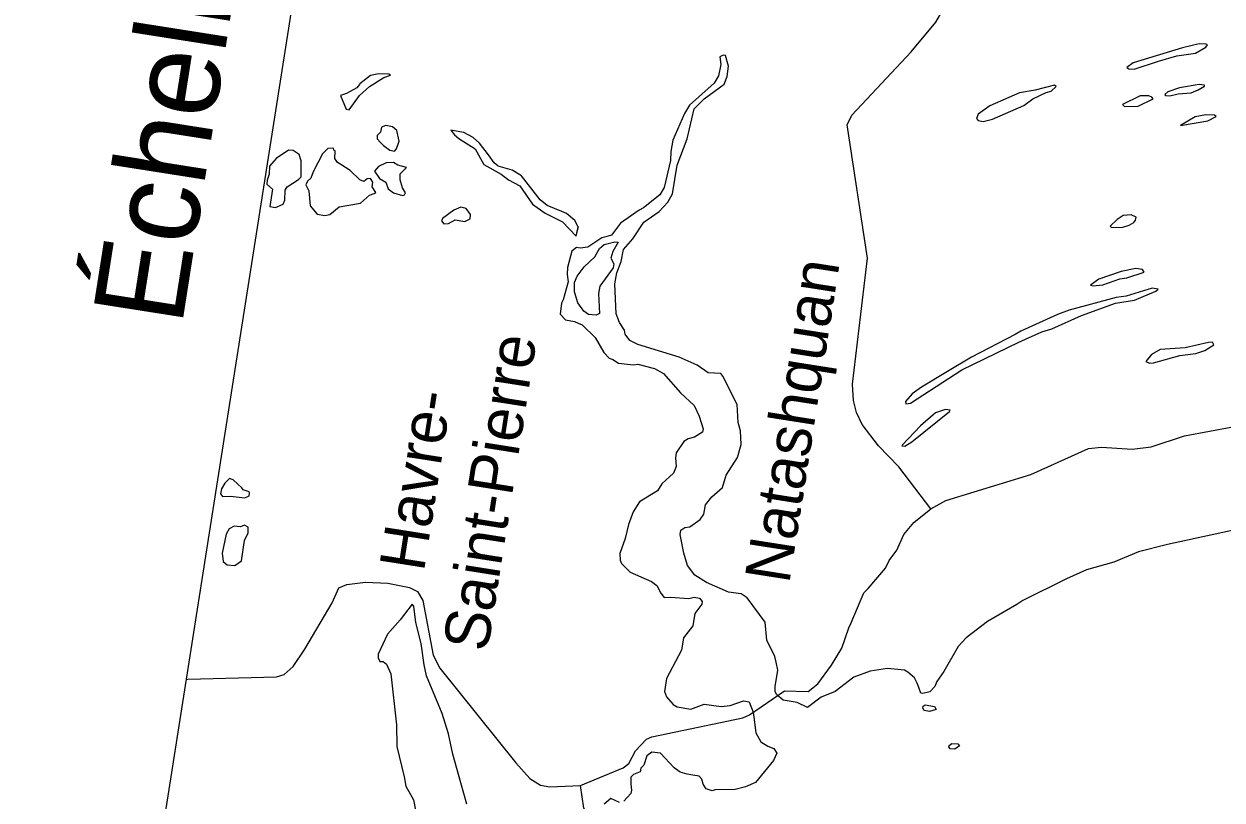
# Model space of a CAD drawing. Extents: x 282461 to 284471, y 5554090 to 5557646.
# Drawn here: x 283296.7 to 283402.9, y 5557239.6 to 5557308.4 of the extents above; entities that cross this region are included whole.
import ezdxf

# ---------------------------------------------------------------- set-up
doc = ezdxf.new("R2010")
doc.units = 0
doc.layers.add('Niveau 63', color=7, linetype='Continuous')

msp = doc.modelspace()

# ---------------------------------------------------------------- linework, layer by layer
at = {"layer": 'Niveau 63'}
for p, q in [((283345.69, 5557289.58), (283345.88, 5557290.42)), ((283373.42, 5557260.83), (283374.1, 5557261.76)), ((283369.84, 5557254.86), (283370.05, 5557255.31)), ((283375.95, 5557249.89), (283375.92, 5557249.98)), ((283361.04, 5557247.18), (283364.16, 5557249.29)), ((283360.44, 5557246.9), (283361.04, 5557247.18))]:
    msp.add_line(p, q, dxfattribs=at)
for points in [[(283533.82, 5557121.7), (283583.55, 5557437.81), (283346.46, 5557475.1), (283296.74, 5557158.99)], [(283395.15, 5557304.39), (283397.3, 5557305.08), (283398.92, 5557305.55), (283400.58, 5557305.78), (283401.48, 5557306.33), (283401.65, 5557306.52), (283401.52, 5557306.58), (283400.9, 5557306.61), (283399.42, 5557306.27), (283395.05, 5557304.93), (283394.5, 5557304.52), (283394.67, 5557304.41)], [(283328.64, 5557303.64), (283329.22, 5557303.83), (283329.08, 5557303.94), (283328.17, 5557303.95), (283327.45, 5557303.8), (283326.5, 5557303.09), (283326.47, 5557303.01), (283326.25, 5557302.71), (283325.32, 5557302.22), (283324.8, 5557302.05), (283325.3, 5557300.83), (283325.56, 5557300.78), (283326.48, 5557302.04), (283327.36, 5557302.85)], [(283382.58, 5557299.94), (283385.36, 5557301.15), (283386.17, 5557301.74), (283387.34, 5557302.3), (283387.78, 5557302.43), (283388.24, 5557302.85), (283388.09, 5557302.96), (283386.38, 5557302.52), (283384.99, 5557302.29), (283382.36, 5557301.13), (283381.32, 5557300.39), (283381.17, 5557300.01), (283381.3, 5557299.82), (283381.75, 5557299.74)], [(283400.89, 5557303.02), (283399.15, 5557302.73), (283398.14, 5557302.37), (283397.85, 5557302.14), (283397.91, 5557302.04), (283398.31, 5557302), (283399.05, 5557302.18), (283400.2, 5557302.27), (283400.8, 5557302.53), (283401.38, 5557302.87), (283401.39, 5557302.97)], [(283395.51, 5557301.11), (283396.82, 5557301.74), (283396.72, 5557301.89), (283396.44, 5557302.02), (283395.67, 5557302.02), (283394.11, 5557301.24), (283394.27, 5557301.06)], [(283400.54, 5557300.16), (283399.25, 5557299.39), (283401.66, 5557299.79), (283402.4, 5557300.19), (283402.27, 5557300.29), (283401.49, 5557300.33)], [(283329.58, 5557297.12), (283329.77, 5557297.31), (283329.98, 5557297.99), (283329.79, 5557298.95), (283329.41, 5557299.28), (283328.8, 5557299.39), (283328.43, 5557299.25), (283328.35, 5557298.8), (283328.05, 5557298.51), (283328.05, 5557298.19), (283328.33, 5557297.89), (283328.6, 5557297.6), (283329.18, 5557297.19)], [(283336.56, 5557298.32), (283335.72, 5557298.76), (283335.38, 5557298.83), (283334.56, 5557298.98), (283334.91, 5557298.55), (283335.28, 5557298.24), (283336.74, 5557297.31), (283337.49, 5557295.93), (283339.02, 5557295.06), (283339.68, 5557294.57), (283340.69, 5557294.04), (283341.82, 5557292.42), (283342.92, 5557291.62), (283344.47, 5557290.85), (283345.69, 5557289.58), (283345.87, 5557290.42), (283345.56, 5557290.96), (283344.82, 5557291.58), (283344.4, 5557291.76), (283343.12, 5557292.3), (283342.5, 5557292.81), (283340.84, 5557294.91), (283340.02, 5557295.43), (283338.76, 5557295.79), (283338.41, 5557296.07), (283337.91, 5557296.79), (283337.11, 5557297.81)], [(283327.35, 5557293.21), (283327.79, 5557293.35), (283327.93, 5557293.45), (283327.59, 5557293.96), (283327.67, 5557294.37), (283327.45, 5557294.69), (283327.17, 5557294.66), (283326.86, 5557294.43), (283326.52, 5557294.57), (283325.65, 5557295.4), (283324.81, 5557295.93), (283324.54, 5557296.11), (283324.3, 5557296.45), (283324.31, 5557297.14), (283324.2, 5557297.19), (283324.17, 5557297.37), (283323.68, 5557297.34), (283323.21, 5557296.88), (283322.38, 5557295.27), (283322.17, 5557294.72), (283321.87, 5557294.46), (283321.73, 5557294.12), (283321.98, 5557293.6), (283322.11, 5557292.27), (283322.71, 5557291.54), (283323.39, 5557291.41), (283323.84, 5557291.49), (283324.67, 5557292.18), (283326.58, 5557292.51)], [(283318.26, 5557294.19), (283318.77, 5557293.74), (283318.54, 5557292.21), (283319.03, 5557292.13), (283319.72, 5557292.41), (283319.86, 5557292.76), (283319.88, 5557293.66), (283320.07, 5557293.94), (283321.06, 5557294.61), (283321.3, 5557294.84), (283321.31, 5557296.25), (283321.12, 5557296.8), (283320.59, 5557297.18), (283320.18, 5557297.19), (283319.1, 5557296.47), (283318.5, 5557295.78), (283318.48, 5557295.07), (283318.29, 5557294.53)], [(283330.29, 5557293.19), (283330.46, 5557293.24), (283330.56, 5557293.43), (283330.3, 5557293.86), (283330.08, 5557294.57), (283330.09, 5557295.11), (283330.63, 5557295.67), (283329.86, 5557295.87), (283329.5, 5557296.1), (283328.84, 5557296.07), (283328.16, 5557295.74), (283327.8, 5557295.34), (283328.24, 5557294.68), (283328.82, 5557294.37), (283329.02, 5557293.78), (283329.5, 5557293.42)], [(283335.45, 5557292.14), (283334.84, 5557291.88), (283333.82, 5557291.15), (283333.74, 5557290.94), (283333.94, 5557290.67), (283334.37, 5557290.7), (283334.97, 5557291.02), (283335.82, 5557290.87), (283336.3, 5557291.11), (283336.33, 5557291.49), (283335.94, 5557292.03)], [(283394.04, 5557290.36), (283394.71, 5557290.55), (283395.11, 5557290.8), (283395.27, 5557291), (283395.33, 5557291.27), (283394.87, 5557291.47), (283394.18, 5557291.41), (283393.63, 5557291.06), (283393, 5557290.46), (283393.11, 5557290.38)], [(283347.78, 5557285.15), (283347.66, 5557284.49), (283347.74, 5557282.73), (283347.44, 5557282.59), (283346.78, 5557282.64), (283346.36, 5557282.94), (283345.83, 5557283.66), (283345.52, 5557284.65), (283345.52, 5557285.48), (283345.77, 5557286.03), (283346.4, 5557286.85), (283347.35, 5557287.74), (283347.75, 5557288.5), (283348.16, 5557288.85), (283349.12, 5557289.09), (283349.41, 5557289.04), (283348.92, 5557288.23), (283348.76, 5557287.63), (283349.01, 5557287.14), (283348.95, 5557286.78)], [(283392.35, 5557285.26), (283393.86, 5557285.8), (283394.5, 5557285.89), (283396.02, 5557286.39), (283395.88, 5557286.62), (283395.28, 5557286.72), (283393.98, 5557286.45), (283392, 5557285.76), (283391.28, 5557285.25), (283391.47, 5557285.18)], [(283374.86, 5557274.94), (283374.89, 5557274.73), (283375.32, 5557274.78), (283379.88, 5557277.73), (283384.92, 5557280.19), (283386.96, 5557281.1), (283387.85, 5557281.36), (283390.48, 5557282.56), (283393.48, 5557283.63), (283395.17, 5557283.91), (283397.06, 5557284.7), (283397.28, 5557284.87), (283396.75, 5557284.96), (283394.44, 5557284.27), (283393.56, 5557284.13), (283389.38, 5557283.02), (283388.36, 5557282.64), (283385.09, 5557281.16), (283384.59, 5557280.86), (283380.72, 5557278.87), (283378.61, 5557277.58), (283376.28, 5557276.19), (283375.47, 5557275.61)], [(283399.18, 5557279), (283400.62, 5557279.17), (283401.4, 5557279.46), (283402.19, 5557279.95), (283402.08, 5557280.18), (283401.72, 5557280.17), (283399.66, 5557279.69), (283397.44, 5557279.53), (283396.67, 5557279.08), (283396.17, 5557278.48), (283396.49, 5557278.34), (283396.86, 5557278.36)], [(283376.2, 5557272.77), (283374.57, 5557271.07), (283374.56, 5557270.99), (283374.8, 5557270.96), (283375.42, 5557271.36), (283378.76, 5557274.05), (283378.82, 5557274.15), (283378.43, 5557274.22), (283377.52, 5557273.92)], [(283314.54, 5557267.69), (283314.25, 5557267.18), (283314.17, 5557266.74), (283314.33, 5557266.51), (283315.03, 5557266.53), (283316.32, 5557266.38), (283316.7, 5557266.58), (283316.74, 5557266.82), (283316.69, 5557266.93), (283316.17, 5557267.1), (283316.05, 5557267.28), (283315.29, 5557267.99), (283314.96, 5557268.11)], [(283316.28, 5557262.61), (283316.6, 5557263.28), (283316.61, 5557263.79), (283316.28, 5557263.97), (283315.93, 5557263.83), (283315.37, 5557263.88), (283314.92, 5557263.64), (283314.67, 5557263.18), (283314.31, 5557261.48), (283314.4, 5557260.75), (283314.76, 5557260.46), (283315.44, 5557260.4), (283316.02, 5557260.8)], [(283376.61, 5557248.05), (283377.44, 5557247.9), (283377.58, 5557247.64), (283376.99, 5557247.46), (283376.52, 5557247.56), (283376.4, 5557247.76), (283376.43, 5557247.92)], [(283378.74, 5557244.46), (283378.99, 5557244.62), (283379.5, 5557244.61), (283379.66, 5557244.41), (283379.25, 5557244.12), (283378.82, 5557244.16), (283378.72, 5557244.32)]]:
    msp.add_lwpolyline(points, close=True, dxfattribs=at)
for points in [[(283377.11, 5557265.43), (283374.29, 5557269.13), (283372.47, 5557271.01), (283371.02, 5557272.9), (283370.52, 5557273.94), (283370.26, 5557275.03), (283370.17, 5557276.46), (283371.51, 5557287.62), (283369.71, 5557299.44), (283370.11, 5557300.31), (283375.37, 5557305.91), (283377.55, 5557308.53), (283379.48, 5557311.87), (283381.94, 5557319.76), (283382.46, 5557322.43), (283383.01, 5557328.17), (283382.56, 5557331.58)], [(283359.96, 5557274.67), (283358.68, 5557277.18), (283358.49, 5557277.41), (283357.39, 5557277.46), (283356.4, 5557278.16), (283354.82, 5557278.87), (283351.15, 5557279.99), (283350.44, 5557280.34), (283350.03, 5557280.9), (283349.98, 5557281.24), (283349.51, 5557281.93), (283349.22, 5557282.71), (283349.11, 5557285.35), (283349.29, 5557286.33), (283349.68, 5557287.33), (283349.89, 5557288.41), (283350.09, 5557288.63), (283350.7, 5557289.34), (283351.67, 5557290.81), (283353.05, 5557291.77), (283353.8, 5557292.6), (283354.22, 5557293.32), (283354.63, 5557295.87), (283355.51, 5557298.21), (283356.15, 5557300.86), (283357.02, 5557301.76), (283358.79, 5557303.05), (283359.07, 5557303.72), (283359.17, 5557304.63), (283358.92, 5557305.59), (283358.7, 5557305.63), (283358.42, 5557305.48), (283358.49, 5557304.79), (283358.29, 5557303.78), (283357.91, 5557303.13), (283355.72, 5557301.19), (283355.28, 5557300.45), (283354.24, 5557298.08), (283354.07, 5557297.07), (283354.05, 5557296.27), (283353.49, 5557293.9), (283353.1, 5557293.24), (283351.66, 5557292.08), (283351.27, 5557291.87), (283349.61, 5557290.73), (283348.81, 5557289.67), (283348.31, 5557289.51), (283347.97, 5557289.42), (283346.71, 5557288.6), (283346.05, 5557288.51), (283345.7, 5557288.58), (283345.31, 5557288.25), (283344.91, 5557286.79), (283344.87, 5557286.19), (283344.96, 5557285.52), (283344.52, 5557283.94), (283344.38, 5557283.63), (283344.25, 5557282.68), (283344.73, 5557282.17), (283345.54, 5557282.02), (283345.86, 5557281.88), (283346.2, 5557281.73), (283347.37, 5557280.6), (283348.12, 5557279.27), (283348.6, 5557278.78), (283348.92, 5557278.64), (283349.42, 5557278.33), (283350.77, 5557278.17), (283351.15, 5557278.25), (283352.62, 5557277.84), (283353.41, 5557277.4), (283354.92, 5557275.7), (283356.14, 5557274.56), (283356.58, 5557273.64), (283356.93, 5557272.5), (283356.88, 5557272.22), (283356.17, 5557271.78), (283355.61, 5557271.62), (283355.23, 5557271.38), (283354.56, 5557270.38), (283354.49, 5557269.95), (283354.55, 5557269.17), (283354.32, 5557268.58), (283353.28, 5557267.63), (283352.88, 5557267.02), (283351.29, 5557266.05), (283350.73, 5557265.15), (283350.31, 5557264.03), (283350.02, 5557262.79), (283349.54, 5557261.46), (283349.58, 5557260.87), (283349.69, 5557260.58), (283350.46, 5557259.82), (283352.37, 5557258.97), (283352.82, 5557258.64), (283353.19, 5557257.94), (283353.48, 5557257.55), (283354.05, 5557257.6), (283355.68, 5557257.46), (283356.13, 5557257.59), (283356.6, 5557257.51)], [(283377.11, 5557265.43), (283378.46, 5557266.17), (283385.98, 5557268.47), (283391.1, 5557270.75), (283392.24, 5557270.87), (283394.97, 5557270.71), (283396.66, 5557270.92), (283399.61, 5557271.89), (283417.33, 5557275.18), (283423.08, 5557274.97), (283436.49, 5557275.86), (283440.65, 5557275.28), (283443.83, 5557275.36), (283447.4, 5557274.52), (283449.73, 5557274.58), (283452.71, 5557273.62), (283460.39, 5557272.05), (283468.11, 5557270.76), (283475.67, 5557268.7), (283479.36, 5557267.17), (283484.25, 5557264.61), (283486.35, 5557264.14)], [(283404.78, 5557263.72), (283398.1, 5557262.25), (283395.53, 5557261.61), (283393.35, 5557260.7), (283390.91, 5557260.01), (283389.13, 5557259.23), (283385.27, 5557257.3), (283384.74, 5557256.95), (283382.14, 5557255.45), (283380.25, 5557253.98), (283379.53, 5557253.22), (283378.26, 5557251.02), (283377.64, 5557250.12), (283377.47, 5557249.67), (283377.02, 5557249.19), (283376.41, 5557249.06), (283376.23, 5557249.1), (283375.95, 5557249.9), (283375.92, 5557249.98), (283375.66, 5557250.45), (283375.07, 5557250.95), (283374.77, 5557251.12), (283373.29, 5557251.26), (283371.73, 5557251.03), (283370.29, 5557250.5), (283368.64, 5557249.23), (283367.41, 5557248.73), (283366.19, 5557247.83), (283365.26, 5557248.26), (283364.04, 5557248.48), (283363.48, 5557248.94), (283363.31, 5557249.19), (283363.31, 5557249.68), (283363.57, 5557251.13), (283363.41, 5557251.84), (283363.29, 5557252.32), (283362.58, 5557253.77), (283362.42, 5557255.39), (283360.84, 5557257.54), (283360.3, 5557257.9), (283359.19, 5557258.02), (283357.23, 5557258.88), (283356.19, 5557259.55), (283355.56, 5557260.39), (283355.23, 5557261.49), (283354.91, 5557263.13), (283354.96, 5557263.53), (283355.3, 5557263.77), (283355.75, 5557263.83), (283356.68, 5557264.46), (283356.99, 5557264.95), (283357.16, 5557265.77), (283357.71, 5557266.49), (283358.65, 5557267.3), (283358.98, 5557268.4), (283359.98, 5557269.98), (283360.32, 5557271.13), (283360.26, 5557272.34), (283360.04, 5557273.08), (283359.96, 5557274.67)], [(283374.1, 5557261.76), (283374.73, 5557263.14), (283375.61, 5557264.22), (283377.11, 5557265.43)], [(283371.57, 5557258.37), (283373.1, 5557260.17), (283373.42, 5557260.83)], [(283311.1, 5557250.29), (283311.25, 5557250.34), (283319.11, 5557250.52), (283319.8, 5557250.75), (283320.59, 5557251.44), (283321.62, 5557252.98), (283324.06, 5557257.1), (283324.64, 5557258.42), (283325.36, 5557258.7), (283327.02, 5557258.91), (283329, 5557258.84), (283330.92, 5557258.46), (283331.61, 5557258.09), (283332.08, 5557257.3), (283333.02, 5557252.44), (283333.61, 5557251.29), (283340.32, 5557242.91), (283341.56, 5557241.53), (283342.51, 5557240.93), (283343.36, 5557240.78), (283346.06, 5557240.89)], [(283370.05, 5557255.31), (283371.19, 5557257.98), (283371.57, 5557258.37)], [(283335.99, 5557239.25), (283335.46, 5557241.15), (283334.75, 5557243.68), (283334.36, 5557245.47), (283333.81, 5557247.28), (283332.42, 5557250.63), (283332.21, 5557251.59), (283331.94, 5557253.48), (283331.47, 5557255.35), (283331.3, 5557256.8), (283331.15, 5557256.98), (283330.09, 5557255.59), (283328.97, 5557254.31), (283328.14, 5557252.55), (283328.14, 5557252.23), (283328.29, 5557251.88), (283328.57, 5557251.89), (283328.88, 5557251.66), (283329.25, 5557250.79), (283329.75, 5557246.29), (283329.79, 5557244.35), (283330.45, 5557241.66), (283330.59, 5557240.84), (283331.25, 5557239.62), (283331.43, 5557238.72)], [(283356.6, 5557257.51), (283356.85, 5557257.22), (283356.81, 5557256.96), (283356.21, 5557256.15), (283356.02, 5557255.05), (283355.21, 5557253.99), (283355.02, 5557252.89), (283353.69, 5557250.38), (283353.51, 5557249.24), (283353.68, 5557248.76), (283354.29, 5557248.08), (283354.64, 5557247.88), (283355.86, 5557247.67), (283357.02, 5557248.12), (283358.53, 5557247.89), (283359.33, 5557247.98), (283360.5, 5557248.42), (283361.02, 5557248.33), (283361.37, 5557247.41), (283361.43, 5557246.95), (283361.6, 5557245.56), (283362.04, 5557244.77), (283362.67, 5557244.39), (283363.21, 5557244.18), (283363.48, 5557243.76), (283363.16, 5557243.11), (283361.59, 5557241.17), (283360.69, 5557240.79), (283359.77, 5557240.56), (283358, 5557240.51), (283357.75, 5557240.43), (283357.21, 5557240.61), (283356.93, 5557241.01), (283356.83, 5557241.47), (283356.59, 5557241.72), (283356.02, 5557241.82), (283355.51, 5557241.91), (283354.91, 5557242.09), (283354.37, 5557242.48), (283353.15, 5557243.76), (283352.38, 5557243.87), (283351.94, 5557243.54), (283351.69, 5557242.71), (283351.41, 5557242.43), (283351.36, 5557242.11), (283350.75, 5557241.89), (283350.52, 5557241.64), (283350.53, 5557241.01), (283350.6, 5557240.48), (283350.54, 5557240.21), (283349.9, 5557239.53)], [(283368.32, 5557251.56), (283369.22, 5557253.06), (283369.84, 5557254.86)], [(283364.16, 5557249.29), (283366.26, 5557249.24), (283367.09, 5557249.91), (283368.32, 5557251.56)], [(283346.06, 5557240.89), (283349.84, 5557242.47), (283350.35, 5557242.85), (283350.94, 5557243.98), (283351.92, 5557245.01), (283352.38, 5557245.23), (283360.44, 5557246.9)], [(283349.9, 5557230.61), (283347.9, 5557233.21), (283348.08, 5557235.65), (283346.36, 5557238.91), (283346.06, 5557240.89)], [(283349.53, 5557239.4), (283348.74, 5557239.74), (283348.15, 5557239.24)]]:
    msp.add_lwpolyline(points, dxfattribs=at)

# ---------------------------------------------------------------- texts
for s, height, p in [('Échelle 1 : 100 000', 8, (283310.72, 5557281.52)), ('Natashquan', 4, (283364.56, 5557258.7)), ('Saint-Pierre', 4, (283337.81, 5557252.66)), ('Havre-', 4, (283332.18, 5557259.77))]:
    msp.add_text(s, height=height, rotation=81.0598, dxfattribs=at).set_placement(p)

doc.saveas('drawing.dxf')
